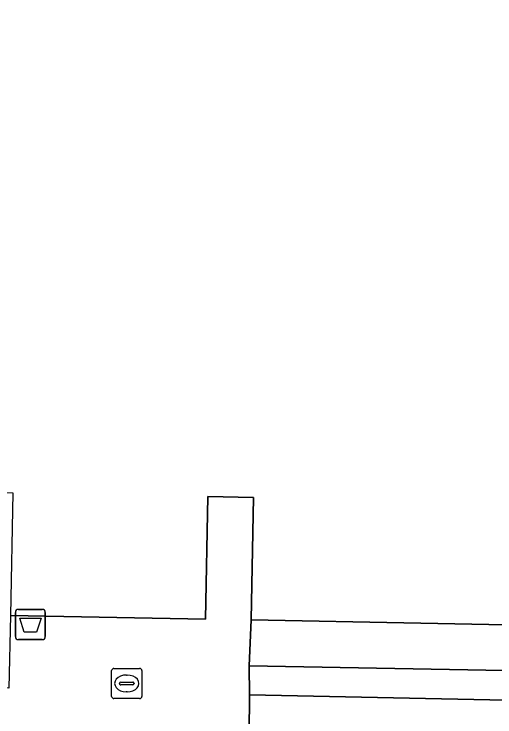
# Model space of a CAD drawing. Extents: x 161477 to 163040, y 383680 to 384871.
# Drawn here: x 162102.04 to 162117.96, y 384723.24 to 384746.52 of the extents above; entities that cross this region are included whole.
import ezdxf

# ---------------------------------------------------------------- set-up
doc = ezdxf.new("R2010")
doc.units = 0
for name, color, linetype in [('IMGEO_Afvalbak', 7, 'Continuous'), ('IMGEO_Kolk', 7, 'Continuous'), ('IMGEO_Pand', 7, 'Continuous'), ('IMGEO_Rijbaan_lokaal_open', 7, 'Continuous'), ('IMGEO_Voetpad_open', 7, 'Continuous')]:
    doc.layers.add(name, color=color, linetype=linetype)

msp = doc.modelspace()

# ---------------------------------------------------------------- linework, layer by layer
at = {"layer": 'IMGEO_Afvalbak'}
for p, q in [((162102.085, 384725.9), (162102.085, 384726.7)), ((162102.085, 384726.7), (162102.085, 384725.9)), ((162102.185, 384726.8), (162102.975, 384726.8)), ((162102.975, 384726.8), (162102.185, 384726.8)), ((162103.075, 384726.7), (162103.075, 384725.9)), ((162103.075, 384725.9), (162103.075, 384726.7)), ((162102.975, 384725.8), (162102.185, 384725.8)), ((162102.185, 384725.8), (162102.975, 384725.8))]:
    msp.add_line(p, q, dxfattribs=at)
msp.add_lwpolyline([(162102.228, 384726.514), (162102.932, 384726.514), (162102.783, 384726.044), (162102.377, 384726.044), (162102.228, 384726.514)], dxfattribs=at)
for centre, start, end in [((162102.185, 384726.7), 90, 180), ((162102.185, 384726.7), 90, 180), ((162102.975, 384726.7), 0, 90), ((162102.975, 384726.7), 360, 90), ((162102.185, 384725.9), 180, 270), ((162102.185, 384725.9), 180, 270), ((162102.975, 384725.9), 270, 0), ((162102.975, 384725.9), 270, 0)]:
    msp.add_arc(centre, 0.1, start, end, dxfattribs=at)
at = {"layer": 'IMGEO_Kolk'}
for p, q in [((162105.27, 384723.92), (162105.27, 384724.772)), ((162105.345, 384724.846), (162106.197, 384724.846)), ((162106.271, 384724.772), (162106.271, 384723.92)), ((162105.758, 384724.626), (162105.783, 384724.626)), ((162105.529, 384724.34), (162105.529, 384724.352)), ((162105.967, 384724.303), (162105.569, 384724.303)), ((162105.572, 384724.389), (162105.97, 384724.389)), ((162106.013, 384724.352), (162106.013, 384724.34)), ((162105.781, 384724.066), (162105.756, 384724.066)), ((162106.197, 384723.846), (162105.345, 384723.846))]:
    msp.add_line(p, q, dxfattribs=at)
for points in [[(162105.27, 384723.92), (162105.27, 384724.772)], [(162105.345, 384724.846), (162106.197, 384724.846)], [(162106.271, 384724.772), (162106.271, 384723.92)], [(162106.197, 384723.846), (162105.345, 384723.846)]]:
    msp.add_lwpolyline(points, dxfattribs=at)
for centre, radius, start, end in [((162105.347, 384724.77), 0.0765, 91.552, 178.448), ((162105.347, 384724.77), 0.0765, 91.552, 178.448), ((162106.195, 384724.77), 0.0765, 1.552, 88.448), ((162106.195, 384724.77), 0.0765, 1.552, 88.448), ((162105.569, 384724.349), 0.0403, 85.8775, 175.7526), ((162105.566, 384724.339), 0.0366, 178.938, 274.7102), ((162105.97, 384724.346), 0.043, 264.8664, 352.4533), ((162105.974, 384724.351), 0.0386, 1.7309, 96.639), ((162105.347, 384723.922), 0.0765, 181.552, 268.448), ((162105.347, 384723.922), 0.0765, 181.552, 268.448), ((162106.195, 384723.922), 0.0765, 271.552, 358.448), ((162106.195, 384723.922), 0.0765, 271.552, 358.448)]:
    msp.add_arc(centre, radius, start, end, dxfattribs=at)
for centre, major_axis, ratio, start_param, end_param in [((162105.757, 384724.346), (-0.387, 0.002), 0.722429, 4.712389, 7.853982), ((162105.782, 384724.346), (-0.39, 0.002), 0.717154, 1.570796, 4.712389)]:
    msp.add_ellipse(centre, major_axis=major_axis, ratio=ratio, start_param=start_param, end_param=end_param, dxfattribs=at)
at = {"layer": 'IMGEO_Pand'}
msp.add_lwpolyline([(162059.6, 384715.293), (162082.007, 384714.861), (162082.106, 384719.992), (162077.158, 384720.087), (162077.25, 384724.867), (162077.61, 384743.509), (162082.661, 384743.411), (162082.626, 384741.6), (162083.081, 384741.591), (162087.087, 384741.514), (162087.451, 384741.507), (162087.485, 384743.267), (162092.229, 384743.175), (162091.991, 384730.858), (162101.996, 384730.664), (162101.918, 384726.603), (162108.377, 384726.479), (162108.455, 384730.54), (162109.966, 384730.511), (162109.887, 384726.449), (162121.124, 384726.232)], dxfattribs=at)
at = {"layer": 'IMGEO_Rijbaan_lokaal_open'}
for points in [[(162109.836, 384723.968), (162109.825, 384724.935), (162109.887, 384726.449), (162109.966, 384730.511), (162108.455, 384730.54), (162108.377, 384726.479), (162101.918, 384726.603), (162101.872, 384724.186), (162087.211, 384724.411), (162087.451, 384741.507), (162087.087, 384741.514), (162087.047, 384739.507), (162083.041, 384739.583), (162083.081, 384741.591), (162082.626, 384741.6), (162082.661, 384743.411), (162077.61, 384743.509), (162077.25, 384724.867), (162077.158, 384720.087)], [(162123.079, 384723.69), (162109.836, 384723.968), (162109.775, 384717.497), (162103.531, 384717.6)], [(162103.531, 384717.6), (162109.775, 384717.497), (162109.836, 384723.968)]]:
    msp.add_lwpolyline(points, dxfattribs=at)
at = {"layer": 'IMGEO_Voetpad_open'}
msp.add_lwpolyline([(162123.564, 384743.221), (162123.567, 384743.346), (162123.575, 384746.479), (162121.516, 384746.519), (162121.124, 384726.232), (162109.887, 384726.449), (162109.825, 384724.935), (162123.087, 384724.687)], close=True, dxfattribs=at)
msp.add_lwpolyline([(162124.805, 384737.546), (162124.234, 384738.137), (162124.347, 384743.209), (162123.564, 384743.221), (162123.087, 384724.687), (162109.825, 384724.935), (162109.836, 384723.968), (162123.079, 384723.69)], dxfattribs=at)

doc.saveas('drawing.dxf')
